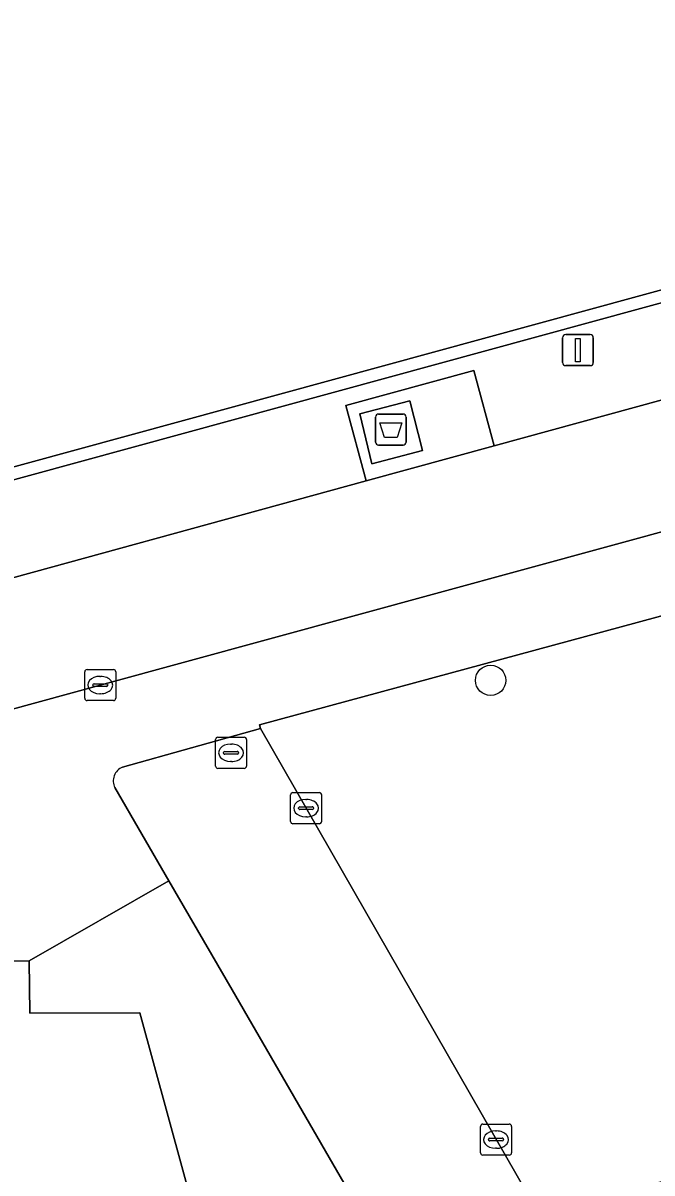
# Model space of a CAD drawing. Extents: x 159053 to 160042, y 380449 to 381423.
# Drawn here: x 159227.27 to 159247.54, y 380790.65 to 380827.7 of the extents above; entities that cross this region are included whole.
import ezdxf

# ---------------------------------------------------------------- set-up
doc = ezdxf.new("R2010")
doc.units = 0
for name, color, linetype in [('IMGEO_Afval_apart_plaats', 7, 'Continuous'), ('IMGEO_Boom', 7, 'Continuous'), ('IMGEO_Erf', 7, 'Continuous'), ('IMGEO_Groenvoorziening', 7, 'Continuous'), ('IMGEO_Haag', 7, 'Continuous'), ('IMGEO_Kolk', 7, 'Continuous'), ('IMGEO_Lichtmast', 7, 'Continuous'), ('IMGEO_Pand', 7, 'Continuous'), ('IMGEO_Parkeervlak_open', 7, 'Continuous'), ('IMGEO_Rijbaan_lokaal_open', 7, 'Continuous'), ('IMGEO_Rioolput', 7, 'Continuous'), ('IMGEO_Voetpad_gesloten', 7, 'Continuous'), ('IMGEO_Voetpad_open', 7, 'Continuous')]:
    doc.layers.add(name, color=color, linetype=linetype)

msp = doc.modelspace()

# ---------------------------------------------------------------- linework, layer by layer
at = {"layer": 'IMGEO_Afval_apart_plaats'}
for p, q in [((159238.631, 380814.202), (159238.631, 380815.002)), ((159238.631, 380815.002), (159238.631, 380814.202)), ((159238.731, 380815.102), (159239.521, 380815.102)), ((159239.521, 380815.102), (159238.731, 380815.102)), ((159239.621, 380815.002), (159239.621, 380814.202)), ((159239.621, 380814.202), (159239.621, 380815.002)), ((159239.521, 380814.102), (159238.731, 380814.102)), ((159238.731, 380814.102), (159239.521, 380814.102))]:
    msp.add_line(p, q, dxfattribs=at)
msp.add_lwpolyline([(159238.774, 380814.816), (159239.478, 380814.816), (159239.329, 380814.346), (159238.923, 380814.346), (159238.774, 380814.816)], dxfattribs=at)
for centre, start, end in [((159238.731, 380815.002), 90, 180), ((159238.731, 380815.002), 90, 180), ((159239.521, 380815.002), 0, 90), ((159239.521, 380815.002), 360, 90), ((159238.731, 380814.202), 180, 270), ((159238.731, 380814.202), 180, 270), ((159239.521, 380814.202), 270, 0), ((159239.521, 380814.202), 270, 0)]:
    msp.add_arc(centre, 0.1, start, end, dxfattribs=at)
at = {"layer": 'IMGEO_Boom'}
msp.add_circle((159242.342, 380806.524), 0.489, dxfattribs=at)
at = {"layer": 'IMGEO_Erf'}
msp.add_lwpolyline([(159238.879, 380788.148), (159234.015, 380796.548), (159231.975, 380800.065), (159227.479, 380797.488), (159227.498, 380795.798), (159231.043, 380795.813), (159233.78, 380785.791)], dxfattribs=at)
at = {"layer": 'IMGEO_Groenvoorziening'}
for points in [[(159321.643, 380924.103), (159318.603, 380934.661), (159305.427, 380930.949), (159298.973, 380929.13), (159298.341, 380931.373), (159308.663, 380934.21), (159308.52, 380934.729), (159307.969, 380936.734), (159307.839, 380937.207), (159309.118, 380937.568), (159309.054, 380937.802), (159296.42, 380934.314), (159296.448, 380934.184), (159194.979, 380906.143), (159220.802, 380811.72), (159340.546, 380844.447), (159336.09, 380860.753), (159223.202, 380829.611), (159222.554, 380831.933), (159236.663, 380835.876), (159259.546, 380842.271), (159305.824, 380855.205), (159335.776, 380863.627), (159336.487, 380863.886)], [(159378.145, 380851.195), (159380.699, 380851.901), (159412.443, 380860.514), (159415.366, 380861.29), (159417.874, 380861.883), (159417.452, 380863.784), (159416.656, 380864.403), (159416.707, 380864.21), (159357.585, 380848.689), (159343.492, 380844.837), (159340.652, 380844.061), (159220.908, 380811.334), (159220.855, 380811.527), (159220.802, 380811.72), (159194.979, 380906.143), (159194.248, 380908.271), (159191.665, 380904.574), (159202.148, 380866.415), (159202.911, 380863.663), (159207.936, 380845.286), (159216.661, 380813.316)], [(159224.154, 380809.069), (159238.334, 380812.95), (159237.679, 380815.383), (159241.802, 380816.509), (159242.456, 380814.078), (159262.189, 380819.479), (159264.76, 380820.184), (159291.981, 380827.607), (159291.367, 380829.924), (159295.75, 380831.125), (159296.393, 380828.81), (159310.422, 380832.636), (159318.548, 380834.869), (159321.098, 380835.572), (159350.091, 380843.512), (159349.447, 380845.979), (159353.576, 380847.071), (159354.213, 380844.641), (159378.145, 380851.195)]]:
    msp.add_lwpolyline(points, dxfattribs=at)
msp.add_lwpolyline([(159416.656, 380864.403), (159416.608, 380864.597), (159357.481, 380849.075), (159343.386, 380845.223), (159340.546, 380844.447), (159220.802, 380811.72), (159220.855, 380811.527), (159220.908, 380811.334), (159340.652, 380844.061), (159343.492, 380844.837), (159357.585, 380848.689), (159416.707, 380864.21)], close=True, dxfattribs=at)
at = {"layer": 'IMGEO_Haag'}
msp.add_lwpolyline([(159416.656, 380864.403), (159416.608, 380864.597), (159357.481, 380849.075), (159343.386, 380845.223), (159340.546, 380844.447), (159220.802, 380811.72), (159220.855, 380811.527), (159220.908, 380811.334), (159340.652, 380844.061), (159343.492, 380844.837), (159357.585, 380848.689), (159416.707, 380864.21)], close=True, dxfattribs=at)
at = {"layer": 'IMGEO_Kolk'}
for p, q in [((159229.263, 380805.946), (159229.263, 380806.798)), ((159229.338, 380806.872), (159230.19, 380806.872)), ((159229.751, 380806.652), (159229.776, 380806.652)), ((159230.264, 380806.798), (159230.264, 380805.946)), ((159229.522, 380806.366), (159229.522, 380806.378)), ((159229.96, 380806.329), (159229.562, 380806.329)), ((159229.565, 380806.415), (159229.963, 380806.415)), ((159230.006, 380806.378), (159230.006, 380806.366)), ((159230.19, 380805.872), (159229.338, 380805.872)), ((159229.774, 380806.092), (159229.749, 380806.092)), ((159235.972, 380802.906), (159236.824, 380802.906)), ((159235.897, 380801.98), (159235.897, 380802.832)), ((159236.385, 380802.686), (159236.41, 380802.686)), ((159236.898, 380802.832), (159236.898, 380801.98)), ((159236.156, 380802.4), (159236.156, 380802.412)), ((159236.594, 380802.363), (159236.196, 380802.363)), ((159236.199, 380802.449), (159236.597, 380802.449)), ((159236.64, 380802.412), (159236.64, 380802.4)), ((159236.824, 380801.906), (159235.972, 380801.906)), ((159236.408, 380802.126), (159236.383, 380802.126)), ((159242.091, 380792.228), (159242.943, 380792.228)), ((159242.016, 380791.302), (159242.016, 380792.154)), ((159242.504, 380792.008), (159242.529, 380792.008)), ((159243.017, 380792.154), (159243.017, 380791.302)), ((159242.275, 380791.722), (159242.275, 380791.734)), ((159242.713, 380791.685), (159242.315, 380791.685)), ((159242.318, 380791.771), (159242.716, 380791.771)), ((159242.527, 380791.448), (159242.502, 380791.448)), ((159242.759, 380791.734), (159242.759, 380791.722)), ((159242.943, 380791.228), (159242.091, 380791.228))]:
    msp.add_line(p, q, dxfattribs=at)
for points in [[(159229.263, 380805.946), (159229.263, 380806.798)], [(159229.338, 380806.872), (159230.19, 380806.872)], [(159230.264, 380806.798), (159230.264, 380805.946)], [(159230.19, 380805.872), (159229.338, 380805.872)], [(159235.972, 380802.906), (159236.824, 380802.906)], [(159235.897, 380801.98), (159235.897, 380802.832)], [(159236.898, 380802.832), (159236.898, 380801.98)], [(159236.824, 380801.906), (159235.972, 380801.906)], [(159242.091, 380792.228), (159242.943, 380792.228)], [(159242.016, 380791.302), (159242.016, 380792.154)], [(159243.017, 380792.154), (159243.017, 380791.302)], [(159242.943, 380791.228), (159242.091, 380791.228)]]:
    msp.add_lwpolyline(points, dxfattribs=at)
for centre, radius, start, end in [((159229.34, 380806.796), 0.0765, 91.552, 178.448), ((159229.34, 380806.796), 0.0765, 91.552, 178.448), ((159230.188, 380806.796), 0.0765, 1.552, 88.448), ((159230.188, 380806.796), 0.0765, 1.552, 88.448), ((159229.562, 380806.375), 0.0403, 85.8775, 175.7526), ((159229.559, 380806.365), 0.0366, 178.938, 274.7102), ((159229.963, 380806.372), 0.043, 264.8664, 352.4533), ((159229.967, 380806.377), 0.0386, 1.7309, 96.639), ((159229.34, 380805.948), 0.0765, 181.552, 268.448), ((159229.34, 380805.948), 0.0765, 181.552, 268.448), ((159230.188, 380805.948), 0.0765, 271.552, 358.448), ((159230.188, 380805.948), 0.0765, 271.552, 358.448), ((159235.974, 380802.83), 0.0765, 91.552, 178.448), ((159235.974, 380802.83), 0.0765, 91.552, 178.448), ((159236.822, 380802.83), 0.0765, 1.552, 88.448), ((159236.822, 380802.83), 0.0765, 1.552, 88.448), ((159236.196, 380802.409), 0.0403, 85.8775, 175.7526), ((159236.193, 380802.399), 0.0366, 178.938, 274.7102), ((159236.597, 380802.406), 0.043, 264.8664, 352.4533), ((159236.601, 380802.411), 0.0386, 1.7309, 96.639), ((159235.974, 380801.982), 0.0765, 181.552, 268.448), ((159235.974, 380801.982), 0.0765, 181.552, 268.448), ((159236.822, 380801.982), 0.0765, 271.552, 358.448), ((159236.822, 380801.982), 0.0765, 271.552, 358.448), ((159242.093, 380792.152), 0.0765, 91.552, 178.448), ((159242.093, 380792.152), 0.0765, 91.552, 178.448), ((159242.941, 380792.152), 0.0765, 1.552, 88.448), ((159242.941, 380792.152), 0.0765, 1.552, 88.448), ((159242.315, 380791.731), 0.0403, 85.8775, 175.7526), ((159242.312, 380791.721), 0.0366, 178.938, 274.7102), ((159242.716, 380791.728), 0.043, 264.8664, 352.4533), ((159242.72, 380791.733), 0.0386, 1.7309, 96.639), ((159242.093, 380791.304), 0.0765, 181.552, 268.448), ((159242.093, 380791.304), 0.0765, 181.552, 268.448), ((159242.941, 380791.304), 0.0765, 271.552, 358.448), ((159242.941, 380791.304), 0.0765, 271.552, 358.448)]:
    msp.add_arc(centre, radius, start, end, dxfattribs=at)
for centre, major_axis, ratio, start_param, end_param in [((159229.75, 380806.372), (-0.387, 0.002), 0.722429, 4.712389, 7.853982), ((159229.775, 380806.372), (-0.39, 0.002), 0.717154, 1.570796, 4.712389), ((159236.384, 380802.406), (-0.387, 0.002), 0.722429, 4.712389, 7.853982), ((159236.409, 380802.406), (-0.39, 0.002), 0.717154, 1.570796, 4.712389), ((159242.503, 380791.728), (-0.387, 0.002), 0.722429, 4.712389, 7.853982), ((159242.528, 380791.728), (-0.39, 0.002), 0.717154, 1.570796, 4.712389)]:
    msp.add_ellipse(centre, major_axis=major_axis, ratio=ratio, start_param=start_param, end_param=end_param, dxfattribs=at)
at = {"layer": 'IMGEO_Lichtmast'}
for p, q in [((159244.66, 380816.763), (159244.66, 380817.563)), ((159244.66, 380817.563), (159244.66, 380816.763)), ((159244.76, 380817.663), (159245.55, 380817.663)), ((159245.55, 380817.663), (159244.76, 380817.663)), ((159245.65, 380817.563), (159245.65, 380816.763)), ((159245.65, 380816.763), (159245.65, 380817.563)), ((159245.55, 380816.663), (159244.76, 380816.663)), ((159244.76, 380816.663), (159245.55, 380816.663))]:
    msp.add_line(p, q, dxfattribs=at)
msp.add_lwpolyline([(159245.08, 380817.538), (159245.23, 380817.538), (159245.23, 380816.788), (159245.08, 380816.788), (159245.08, 380817.538)], dxfattribs=at)
for centre, start, end in [((159244.76, 380817.563), 90, 180), ((159244.76, 380817.563), 90, 180), ((159245.55, 380817.563), 0, 90), ((159245.55, 380817.563), 360, 90), ((159244.76, 380816.763), 180, 270), ((159244.76, 380816.763), 180, 270), ((159245.55, 380816.763), 270, 0), ((159245.55, 380816.763), 270, 0)]:
    msp.add_arc(centre, 0.1, start, end, dxfattribs=at)
at = {"layer": 'IMGEO_Pand'}
msp.add_lwpolyline([(159233.78, 380785.791), (159231.043, 380795.813), (159227.498, 380795.798), (159227.479, 380797.488), (159223.726, 380797.455)], dxfattribs=at)
at = {"layer": 'IMGEO_Parkeervlak_open'}
for points in [[(159239.448, 380787.945), (159243.944, 380789.247), (159234.929, 380804.973), (159230.485, 380803.725)], [(159230.235, 380803.067), (159231.975, 380800.065), (159234.015, 380796.548), (159238.879, 380788.148)]]:
    msp.add_lwpolyline(points, dxfattribs=at)
msp.add_arc((159230.655, 380803.284), 0.472, 111.0309, 207.3616, dxfattribs=at)
at = {"layer": 'IMGEO_Rijbaan_lokaal_open'}
msp.add_lwpolyline([(159225.787, 380805.28), (159229.759, 380806.373), (159254.307, 380813.067), (159263.275, 380815.492), (159262.189, 380819.479), (159242.456, 380814.078), (159238.334, 380812.95), (159224.154, 380809.069)], dxfattribs=at)
msp.add_lwpolyline([(159234.929, 380804.973), (159243.944, 380789.247), (159249.677, 380790.91), (159249.6, 380793.515), (159249.416, 380805.928), (159249.391, 380808.875), (159249.357, 380809.009), (159234.89, 380805.091)], close=True, dxfattribs=at)
at = {"layer": 'IMGEO_Rioolput'}
for p, q in [((159233.478, 380803.763), (159233.478, 380804.615)), ((159233.553, 380804.689), (159234.405, 380804.689)), ((159233.966, 380804.469), (159233.991, 380804.469)), ((159234.479, 380804.615), (159234.479, 380803.763)), ((159233.737, 380804.183), (159233.737, 380804.195)), ((159234.175, 380804.146), (159233.777, 380804.146)), ((159233.78, 380804.232), (159234.178, 380804.232)), ((159234.221, 380804.195), (159234.221, 380804.183)), ((159234.405, 380803.689), (159233.553, 380803.689)), ((159233.989, 380803.909), (159233.964, 380803.909))]:
    msp.add_line(p, q, dxfattribs=at)
for points in [[(159233.478, 380803.763), (159233.478, 380804.615)], [(159233.553, 380804.689), (159234.405, 380804.689)], [(159234.479, 380804.615), (159234.479, 380803.763)], [(159234.405, 380803.689), (159233.553, 380803.689)]]:
    msp.add_lwpolyline(points, dxfattribs=at)
for centre, radius, start, end in [((159233.555, 380804.613), 0.0765, 91.552, 178.448), ((159233.555, 380804.613), 0.0765, 91.552, 178.448), ((159234.403, 380804.613), 0.0765, 1.552, 88.448), ((159234.403, 380804.613), 0.0765, 1.552, 88.448), ((159233.777, 380804.192), 0.0403, 85.8775, 175.7526), ((159233.774, 380804.182), 0.0366, 178.938, 274.7102), ((159234.178, 380804.189), 0.043, 264.8664, 352.4533), ((159234.182, 380804.194), 0.0386, 1.7309, 96.639), ((159233.555, 380803.765), 0.0765, 181.552, 268.448), ((159233.555, 380803.765), 0.0765, 181.552, 268.448), ((159234.403, 380803.765), 0.0765, 271.552, 358.448), ((159234.403, 380803.765), 0.0765, 271.552, 358.448)]:
    msp.add_arc(centre, radius, start, end, dxfattribs=at)
for centre, major_axis, ratio, start_param, end_param in [((159233.965, 380804.189), (-0.387, 0.002), 0.722429, 4.712389, 7.853982), ((159233.99, 380804.189), (-0.39, 0.002), 0.717154, 1.570796, 4.712389)]:
    msp.add_ellipse(centre, major_axis=major_axis, ratio=ratio, start_param=start_param, end_param=end_param, dxfattribs=at)
at = {"layer": 'IMGEO_Voetpad_gesloten'}
msp.add_lwpolyline([(159238.51, 380813.499), (159240.142, 380813.932), (159239.734, 380815.526), (159238.127, 380815.114)], close=True, dxfattribs=at)
at = {"layer": 'IMGEO_Voetpad_open'}
for points in [[(159405.799, 380854.42), (159390.372, 380850.232), (159381.803, 380847.893), (159379.234, 380847.194), (159372.116, 380845.256), (159359.226, 380841.739), (159332.681, 380834.468), (159322.165, 380831.571), (159319.62, 380830.875), (159311.901, 380828.765), (159287.285, 380822.066), (159272.965, 380818.161), (159265.828, 380816.188), (159263.275, 380815.492), (159254.307, 380813.067), (159229.759, 380806.373), (159225.787, 380805.28)], [(159230.485, 380803.725), (159234.929, 380804.973), (159234.89, 380805.091), (159249.357, 380809.009), (159249.391, 380808.875), (159253.835, 380810.082)], [(159222.23, 380804.716), (159221.267, 380802.133), (159224.143, 380800.501), (159222.679, 380797.864), (159223.697, 380797.317), (159223.726, 380797.455), (159227.479, 380797.488), (159231.975, 380800.065), (159230.235, 380803.067)]]:
    msp.add_lwpolyline(points, dxfattribs=at)
for points in [[(159241.802, 380816.509), (159237.679, 380815.383), (159238.334, 380812.95), (159242.456, 380814.078)], [(159238.51, 380813.499), (159238.127, 380815.114), (159239.734, 380815.526), (159240.142, 380813.932)]]:
    msp.add_lwpolyline(points, close=True, dxfattribs=at)
msp.add_arc((159230.655, 380803.284), 0.472, 111.0309, 207.3616, dxfattribs=at)

doc.saveas('drawing.dxf')
